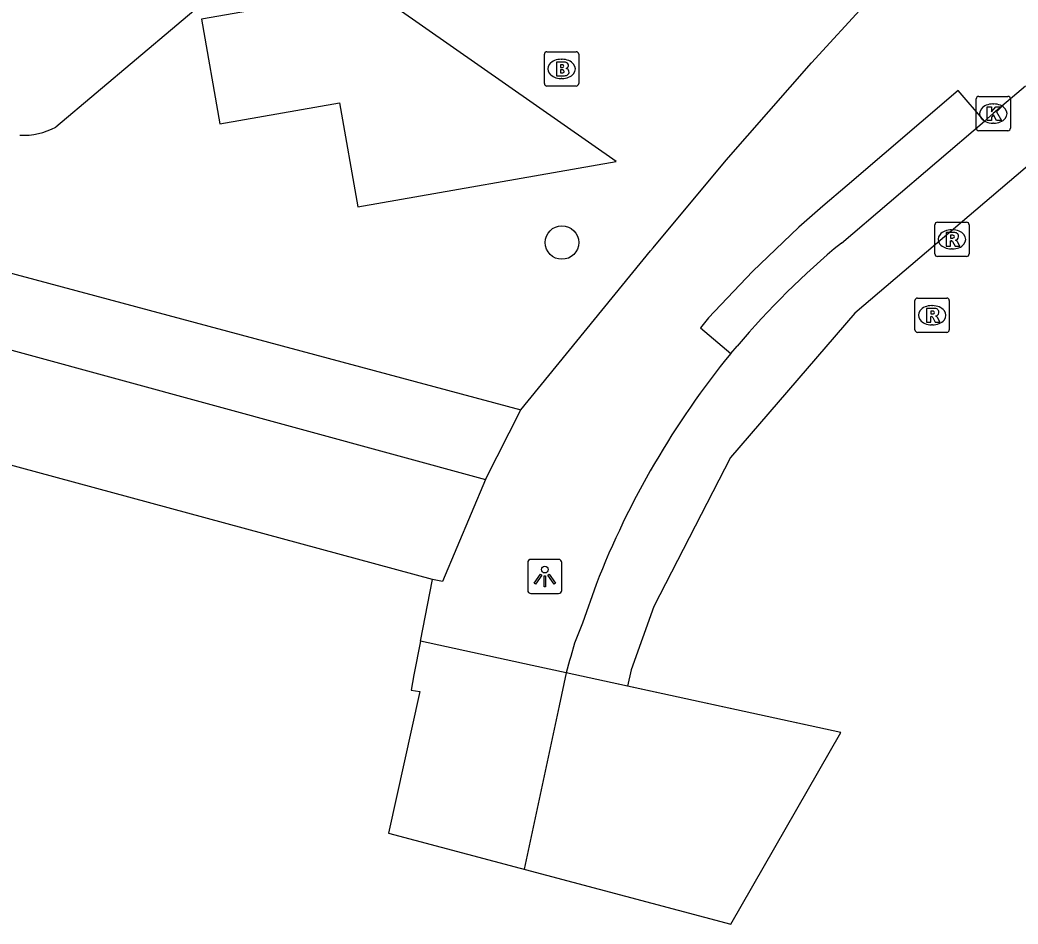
# Model space of a CAD drawing. Extents: x 161772 to 163123, y 383092 to 383917.
# Drawn here: x 162150.88 to 162179.99, y 383091.66 to 383118.01 of the extents above; entities that cross this region are included whole.
import ezdxf

# ---------------------------------------------------------------- set-up
doc = ezdxf.new("R2010")
doc.units = 0
for name, color, linetype in [('IMGEO_Boom', 7, 'Continuous'), ('IMGEO_Brandkraan', 7, 'Continuous'), ('IMGEO_Dek', 7, 'Continuous'), ('IMGEO_Kademuur', 7, 'Continuous'), ('IMGEO_Kolk', 7, 'Continuous'), ('IMGEO_Lichtpunt', 7, 'Continuous'), ('IMGEO_Pand', 7, 'Continuous'), ('IMGEO_Rijbaan_lokaal_gesloten', 7, 'Continuous'), ('IMGEO_Rioolput', 7, 'Continuous'), ('IMGEO_Voetpad_halfverhard', 7, 'Continuous'), ('IMGEO_Voetpad_open', 7, 'Continuous')]:
    doc.layers.add(name, color=color, linetype=linetype)

msp = doc.modelspace()

# ---------------------------------------------------------------- linework, layer by layer
at = {"layer": 'IMGEO_Boom'}
msp.add_circle((162166.686, 383111.52), 0.489, dxfattribs=at)
at = {"layer": 'IMGEO_Brandkraan'}
for p, q in [((162166.175, 383116.157), (162166.175, 383117.009)), ((162166.25, 383117.083), (162167.102, 383117.083)), ((162167.176, 383117.009), (162167.176, 383116.157)), ((162166.663, 383116.863), (162166.688, 383116.863)), ((162166.686, 383116.303), (162166.661, 383116.303)), ((162167.102, 383116.083), (162166.25, 383116.083))]:
    msp.add_line(p, q, dxfattribs=at)
for points in [[(162166.175, 383116.157), (162166.175, 383117.009)], [(162166.25, 383117.083), (162167.102, 383117.083)], [(162167.176, 383117.009), (162167.176, 383116.157)], [(162166.523, 383116.783), (162166.523, 383116.383), (162166.736, 383116.383)], [(162166.754, 383116.783), (162166.523, 383116.783)], [(162166.702, 383116.702), (162166.648, 383116.702), (162166.648, 383116.626)], [(162166.648, 383116.626), (162166.701, 383116.626)], [(162166.71, 383116.55), (162166.648, 383116.55), (162166.648, 383116.469)], [(162166.648, 383116.469), (162166.71, 383116.469)], [(162167.102, 383116.083), (162166.25, 383116.083)]]:
    msp.add_lwpolyline(points, dxfattribs=at)
for centre, radius, start, end in [((162166.252, 383117.007), 0.0765, 91.552, 178.448), ((162166.252, 383117.007), 0.0765, 91.552, 178.448), ((162167.1, 383117.007), 0.0765, 1.552, 88.448), ((162167.1, 383117.007), 0.0765, 1.552, 88.448), ((162166.703, 383116.664), 0.0379, 267.8285, 90.9355), ((162166.758, 383116.638), 0.145, 59.4692, 91.5367), ((162166.783, 383116.685), 0.0922, 285.5137, 58.1501), ((162166.788, 383116.493), 0.105, 301.3115, 78.989), ((162166.711, 383116.509), 0.0404, 269.8759, 90.5077), ((162166.742, 383116.634), 0.251, 268.6676, 293.5347), ((162166.252, 383116.159), 0.0765, 181.552, 268.448), ((162166.252, 383116.159), 0.0765, 181.552, 268.448), ((162167.1, 383116.159), 0.0765, 271.552, 358.448), ((162167.1, 383116.159), 0.0765, 271.552, 358.448)]:
    msp.add_arc(centre, radius, start, end, dxfattribs=at)
for centre, major_axis, ratio, start_param, end_param in [((162166.662, 383116.583), (-0.387, 0.002), 0.722429, 4.712389, 7.853982), ((162166.687, 383116.583), (-0.39, 0.002), 0.717154, 1.570796, 4.712389)]:
    msp.add_ellipse(centre, major_axis=major_axis, ratio=ratio, start_param=start_param, end_param=end_param, dxfattribs=at)
at = {"layer": 'IMGEO_Dek'}
msp.add_lwpolyline([(162171.611, 383091.655), (162174.82, 383097.237), (162174.82, 383097.237), (162166.809, 383098.975), (162165.814, 383099.192), (162162.56, 383099.901), (162162.369, 383098.915), (162162.286, 383098.473), (162162.544, 383098.437), (162161.624, 383094.303), (162161.624, 383094.303)], close=True, dxfattribs=at)
at = {"layer": 'IMGEO_Kademuur'}
msp.add_lwpolyline([(162174.82, 383097.237), (162174.82, 383097.237), (162168.602, 383098.586), (162166.809, 383098.975), (162165.814, 383099.192), (162162.56, 383099.901), (162162.911, 383101.699), (162139.881, 383107.934)], dxfattribs=at)
at = {"layer": 'IMGEO_Kolk'}
for p, q in [((162178.767, 383114.854), (162178.767, 383115.706)), ((162178.842, 383115.78), (162179.694, 383115.78)), ((162179.768, 383115.706), (162179.768, 383114.854)), ((162179.255, 383115.56), (162179.28, 383115.56)), ((162179.278, 383115), (162179.253, 383115)), ((162179.694, 383114.78), (162178.842, 383114.78))]:
    msp.add_line(p, q, dxfattribs=at)
for points in [[(162178.767, 383114.854), (162178.767, 383115.706)], [(162178.842, 383115.78), (162179.694, 383115.78)], [(162179.768, 383115.706), (162179.768, 383114.854)], [(162179.088, 383115.48), (162179.211, 383115.48), (162179.211, 383115.329), (162179.341, 383115.48), (162179.505, 383115.48), (162179.359, 383115.329), (162179.512, 383115.08), (162179.36, 383115.08), (162179.275, 383115.244), (162179.211, 383115.177), (162179.211, 383115.08), (162179.088, 383115.08), (162179.088, 383115.48)], [(162179.694, 383114.78), (162178.842, 383114.78)]]:
    msp.add_lwpolyline(points, dxfattribs=at)
for centre, start, end in [((162178.844, 383115.704), 91.552, 178.448), ((162178.844, 383115.704), 91.552, 178.448), ((162179.692, 383115.704), 1.552, 88.448), ((162179.692, 383115.704), 1.552, 88.448), ((162178.844, 383114.856), 181.552, 268.448), ((162178.844, 383114.856), 181.552, 268.448), ((162179.692, 383114.856), 271.552, 358.448), ((162179.692, 383114.856), 271.552, 358.448)]:
    msp.add_arc(centre, 0.0765, start, end, dxfattribs=at)
for centre, major_axis, ratio, start_param, end_param in [((162179.254, 383115.28), (-0.387, 0.002), 0.722429, 4.712389, 7.853982), ((162179.279, 383115.28), (-0.39, 0.002), 0.717154, 1.570796, 4.712389)]:
    msp.add_ellipse(centre, major_axis=major_axis, ratio=ratio, start_param=start_param, end_param=end_param, dxfattribs=at)
at = {"layer": 'IMGEO_Lichtpunt'}
for p, q in [((162165.688, 383102.189), (162165.688, 383101.382)), ((162165.688, 383102.189), (162165.688, 383101.382)), ((162166.59, 383102.284), (162165.782, 383102.284)), ((162166.59, 383102.284), (162165.782, 383102.284)), ((162166.684, 383101.382), (162166.684, 383102.189)), ((162166.684, 383101.382), (162166.684, 383102.189)), ((162165.782, 383101.288), (162166.59, 383101.288)), ((162165.782, 383101.288), (162166.59, 383101.288))]:
    msp.add_line(p, q, dxfattribs=at)
for points in [[(162166.062, 383101.853), (162166.101, 383101.825), (162165.913, 383101.563), (162165.875, 383101.59), (162166.062, 383101.853)], [(162166.164, 383101.805), (162166.211, 383101.805), (162166.211, 383101.483), (162166.164, 383101.483), (162166.164, 383101.805)], [(162166.274, 383101.825), (162166.312, 383101.852), (162166.499, 383101.59), (162166.46, 383101.562), (162166.274, 383101.825)]]:
    msp.add_lwpolyline(points, dxfattribs=at)
msp.add_circle((162166.187, 383101.987), 0.0994, dxfattribs=at)
for centre, start, end in [((162165.782, 383102.189), 90, 180), ((162165.782, 383102.189), 90, 180), ((162166.59, 383102.189), 0, 90), ((162166.59, 383102.189), 0, 90), ((162165.782, 383101.382), 180, 270), ((162165.782, 383101.382), 180, 270), ((162166.59, 383101.382), 270, 0), ((162166.59, 383101.382), 270, 360)]:
    msp.add_arc(centre, 0.0946, start, end, dxfattribs=at)
at = {"layer": 'IMGEO_Pand'}
msp.add_lwpolyline([(162156.627, 383118.86), (162151.92, 383114.885)], dxfattribs=at)
msp.add_arc((162150.984, 383116.615), 1.967, 266.881, 298.4091, dxfattribs=at)
at = {"layer": 'IMGEO_Rijbaan_lokaal_gesloten'}
for points in [[(162501.18, 383386.596), (162499.827, 383385.459), (162477.128, 383365.985), (162459.036, 383350.651), (162175.227, 383109.464), (162171.607, 383105.25), (162169.364, 383100.909), (162168.706, 383099.067), (162168.602, 383098.586)], [(162180.211, 383116.083), (162179.268, 383115.28), (162179.016, 383115.06)], [(162174.837, 383111.505), (162179.016, 383115.06)], [(162171.612, 383108.29), (162171.798, 383108.501)], [(162167.684, 383101.555), (162167.287, 383100.424), (162167.052, 383099.838), (162166.946, 383099.458), (162166.911, 383099.334), (162166.809, 383098.975)], [(162166.809, 383098.975), (162166.603, 383098.015), (162165.581, 383093.254), (162165.581, 383093.254)], [(162168.602, 383098.586), (162166.809, 383098.975)], [(162174.82, 383097.237), (162174.82, 383097.237), (162168.602, 383098.586)]]:
    msp.add_lwpolyline(points, dxfattribs=at)
for centre, radius, start, end in [((162189.549, 383093.582), 23.188, 129.3814, 139.9549), ((162191.01, 383092.464), 25.035, 140.79, 158.7066)]:
    msp.add_arc(centre, radius, start, end, dxfattribs=at)
at = {"layer": 'IMGEO_Rioolput'}
for p, q in [((162177.561, 383111.187), (162177.561, 383112.039)), ((162177.636, 383112.113), (162178.488, 383112.113)), ((162178.562, 383112.039), (162178.562, 383111.187)), ((162178.049, 383111.893), (162178.074, 383111.893)), ((162178.488, 383111.113), (162177.636, 383111.113)), ((162178.072, 383111.333), (162178.047, 383111.333)), ((162177.058, 383109.901), (162177.91, 383109.901)), ((162176.983, 383108.975), (162176.983, 383109.827)), ((162177.471, 383109.681), (162177.496, 383109.681)), ((162177.984, 383109.827), (162177.984, 383108.975)), ((162177.494, 383109.121), (162177.469, 383109.121)), ((162177.91, 383108.901), (162177.058, 383108.901))]:
    msp.add_line(p, q, dxfattribs=at)
for points in [[(162177.561, 383111.187), (162177.561, 383112.039)], [(162177.636, 383112.113), (162178.488, 383112.113)], [(162178.562, 383112.039), (162178.562, 383111.187)], [(162178.15, 383111.811), (162177.898, 383111.813), (162177.898, 383111.413)], [(162178.076, 383111.732), (162178.022, 383111.732), (162178.022, 383111.651)], [(162178.022, 383111.651), (162178.074, 383111.651)], [(162177.898, 383111.413), (162178.022, 383111.413), (162178.022, 383111.575), (162178.033, 383111.575)], [(162178.08, 383111.546), (162178.151, 383111.413), (162178.291, 383111.413), (162178.226, 383111.539)], [(162178.488, 383111.113), (162177.636, 383111.113)], [(162177.058, 383109.901), (162177.91, 383109.901)], [(162176.983, 383108.975), (162176.983, 383109.827)], [(162177.572, 383109.599), (162177.32, 383109.601), (162177.32, 383109.201)], [(162177.984, 383109.827), (162177.984, 383108.975)], [(162177.32, 383109.201), (162177.444, 383109.201), (162177.444, 383109.363), (162177.455, 383109.363)], [(162177.498, 383109.52), (162177.444, 383109.52), (162177.444, 383109.439)], [(162177.444, 383109.439), (162177.496, 383109.439)], [(162177.502, 383109.334), (162177.573, 383109.201), (162177.713, 383109.201), (162177.648, 383109.327)], [(162177.91, 383108.901), (162177.058, 383108.901)]]:
    msp.add_lwpolyline(points, dxfattribs=at)
for centre, radius, start, end in [((162177.638, 383112.037), 0.0765, 91.552, 178.448), ((162177.638, 383112.037), 0.0765, 91.552, 178.448), ((162178.486, 383112.037), 0.0765, 1.552, 88.448), ((162178.486, 383112.037), 0.0765, 1.552, 88.448), ((162178.058, 383111.84), 0.19, 274.7715, 282.9687), ((162178.082, 383111.636), 0.0964, 77.0061, 93.1865), ((162178.096, 383111.693), 0.0378, 276.6634, 79.6772), ((162178.149, 383111.701), 0.109, 350.3612, 89.416), ((162178.147, 383111.701), 0.112, 277.5842, 350.9817), ((162178.032, 383111.522), 0.0533, 26.0293, 88.6989), ((162178.131, 383111.486), 0.108, 29.5134, 73.7905), ((162177.638, 383111.189), 0.0765, 181.552, 268.448), ((162177.638, 383111.189), 0.0765, 181.552, 268.448), ((162178.486, 383111.189), 0.0765, 271.552, 358.448), ((162178.486, 383111.189), 0.0765, 271.552, 358.448), ((162177.06, 383109.825), 0.0765, 91.552, 178.448), ((162177.06, 383109.825), 0.0765, 91.552, 178.448), ((162177.908, 383109.825), 0.0765, 1.552, 88.448), ((162177.908, 383109.825), 0.0765, 1.552, 88.448), ((162177.571, 383109.489), 0.109, 350.3612, 89.416), ((162177.454, 383109.31), 0.0533, 26.0293, 88.6989), ((162177.48, 383109.628), 0.19, 274.7715, 282.9687), ((162177.504, 383109.424), 0.0964, 77.0061, 93.1865), ((162177.518, 383109.481), 0.0378, 276.6634, 79.6772), ((162177.569, 383109.489), 0.112, 277.5842, 350.9817), ((162177.553, 383109.274), 0.108, 29.5134, 73.7905), ((162177.06, 383108.977), 0.0765, 181.552, 268.448), ((162177.06, 383108.977), 0.0765, 181.552, 268.448), ((162177.908, 383108.977), 0.0765, 271.552, 358.448), ((162177.908, 383108.977), 0.0765, 271.552, 358.448)]:
    msp.add_arc(centre, radius, start, end, dxfattribs=at)
for centre, major_axis, ratio, start_param, end_param in [((162178.048, 383111.613), (-0.387, 0.002), 0.722429, 4.712389, 7.853982), ((162178.073, 383111.613), (-0.39, 0.002), 0.717154, 1.570796, 4.712389), ((162177.47, 383109.401), (-0.387, 0.002), 0.722429, 4.712389, 7.853982), ((162177.495, 383109.401), (-0.39, 0.002), 0.717154, 1.570796, 4.712389)]:
    msp.add_ellipse(centre, major_axis=major_axis, ratio=ratio, start_param=start_param, end_param=end_param, dxfattribs=at)
at = {"layer": 'IMGEO_Voetpad_halfverhard'}
for points in [[(162116.054, 383117.82), (162164.452, 383104.613)], [(162162.911, 383101.699), (162139.881, 383107.934), (162112.481, 383115.352)]]:
    msp.add_lwpolyline(points, dxfattribs=at)
at = {"layer": 'IMGEO_Voetpad_open'}
for points in [[(162107.651, 383133.565), (162120.663, 383118.667), (162165.483, 383106.648)], [(162168.269, 383113.886), (162161.099, 383118.892), (162156.17, 383118.027), (162156.705, 383114.979), (162160.198, 383115.593), (162160.73, 383112.562), (162168.269, 383113.886)], [(162165.483, 383106.648), (162169.266, 383111.276), (162169.344, 383111.369), (162171.481, 383113.919), (162173.961, 383116.758), (162175.592, 383118.524), (162175.731, 383118.674)], [(162179.016, 383115.06), (162178.241, 383115.951), (162175.008, 383113.181), (162174.292, 383112.583), (162173.591, 383111.967), (162172.24, 383110.68), (162170.958, 383109.324), (162170.723, 383109.038), (162171.612, 383108.29)], [(162164.452, 383104.613), (162165.483, 383106.648)], [(162164.452, 383104.613), (162163.205, 383101.642), (162162.911, 383101.699)], [(162166.809, 383098.975), (162165.814, 383099.192), (162162.56, 383099.901), (162162.911, 383101.699)]]:
    msp.add_lwpolyline(points, dxfattribs=at)

doc.saveas('drawing.dxf')
